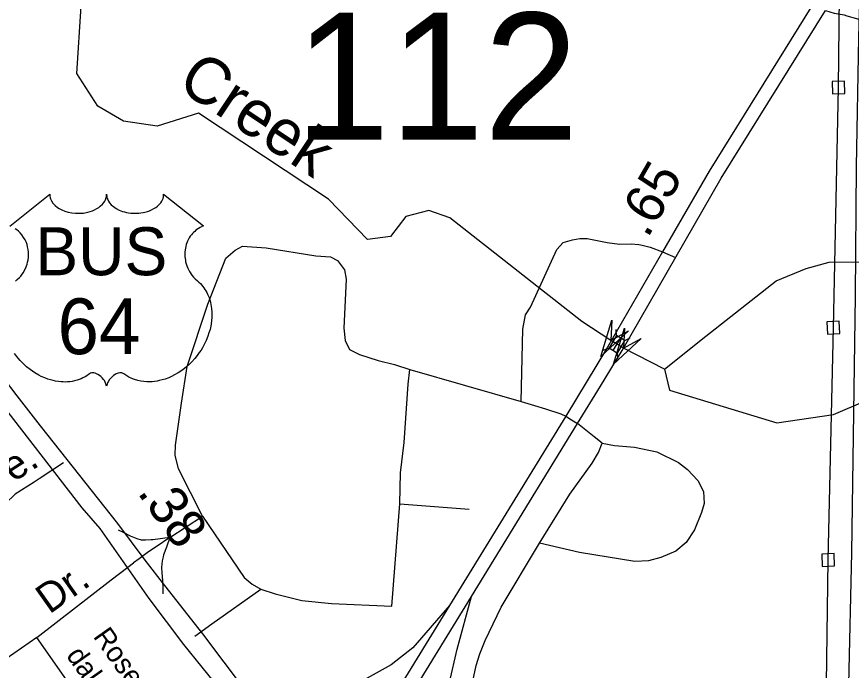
# Model space of a CAD drawing. Extents: x 2220236 to 2384410, y 720751 to 894131.
# Drawn here: x 2347089 to 2349785, y 805957 to 808068 of the extents above; entities that cross this region are included whole.
import ezdxf

# ---------------------------------------------------------------- set-up
doc = ezdxf.new("R2010")
doc.units = 0
for name, color, linetype in [('Exist Hydrographic Creek Single Shore', 7, 'Continuous'), ('Exist Hydrographic Creek Single Shore Label', 7, 'Continuous'), ('Exist Hydrographic Lake Shore', 7, 'Continuous'), ('Exist Road Non-System Type 51', 7, 'Continuous'), ('Exist Road Non-System Type 51 Label', 7, 'Continuous'), ('Exist Road Primary Interstate Ramp 1 Lane Attributed', 7, 'Continuous'), ('Exist Road Primary Interstate Structure Standard Bridge CELL', 7, 'Continuous'), ('Exist Road Primary US Divided Attributed', 7, 'Continuous'), ('Exist Road Primary US Mileage Hundredths English Label', 7, 'Continuous'), ('Exist Road Primary US Ramp 1 Lane  Attributed', 7, 'Continuous'), ('Exist Road Primary US Shield CELL', 7, 'Continuous'), ('Exist Road Primary US Shield Number Label', 7, 'Continuous'), ('Exist Road Secondary Structure Standard Bridge Attributed CELL', 7, 'Continuous'), ('Exist Road Secondary Structure Standard Bridge Number Label', 7, 'Continuous'), ('Exist Utilities Electrical Transmission Line', 7, 'Continuous')]:
    doc.layers.add(name, color=color, linetype=linetype)

msp = doc.modelspace()

# ---------------------------------------------------------------- linework, layer by layer
at = {"layer": 'Exist Hydrographic Creek Single Shore'}
msp.add_lwpolyline([(2349181.8, 806929.6), (2349048.8, 806997.7), (2349027.9, 807010.4), (2349008.1, 807022.6), (2348914, 807083.9), (2348487.6, 807418.7), (2348420.5, 807442.2), (2348345.5, 807422.7), (2348296.5, 807358.4), (2348221.4, 807348.7), (2348095.5, 807478.2), (2347675.6, 807756.4), (2347542.5, 807714.9), (2347433.4, 807730.2), (2347350.6, 807779.2), (2347282.5, 807884.8), (2347296.4, 808102)], dxfattribs=at)
at = {"layer": 'Exist Hydrographic Lake Shore'}
for points in [[(2349639.5, 807255.2), (2349713.6, 807275.1), (2349905.5, 807276.4), (2350264.6, 807156.5), (2350273.6, 807130.7)], [(2349181.8, 806929.6), (2349315.3, 807036.5), (2349542.4, 807215.1), (2349639.5, 807255.2)], [(2349181.8, 806929.6), (2349197.5, 806861.6), (2349544.6, 806756.2), (2349727.6, 806783.4), (2350125.6, 806953.9), (2350265.6, 807071.2), (2350273.6, 807130.7)]]:
    msp.add_lwpolyline(points, dxfattribs=at)
at = {"layer": 'Exist Road Non-System Type 51'}
for p, q in [((2349175.1, 807309), (2349216.4, 807290.2)), ((2348359, 806929.1), (2348717.9, 806825.5)), ((2348862.1, 806777.7), (2348881.3, 806765.8)), ((2348881.3, 806765.8), (2348900.4, 806753.9)), ((2348953.6, 806711.2), (2348900.4, 806753.9)), ((2348979.5, 806690.7), (2348953.6, 806711.2)), ((2348326.1, 806494.9), (2348550.3, 806477.1)), ((2347583.1, 806385.8), (2347688.8, 806455.3)), ((2347583.1, 806385.8), (2347539.3, 806356.2)), ((2347447.7, 806290.5), (2347465.5, 806304.3)), ((2347483.9, 806317.4), (2347465.5, 806304.3)), ((2347394, 806249), (2347447.7, 806290.5)), ((2347153.6, 806062.9), (2347394, 806249)), ((2347719.3, 806107.2), (2347877.5, 806219.5)), ((2347664, 806067.9), (2347719.3, 806107.2)), ((2347153.6, 806062.9), (2347028.8, 805977.4)), ((2347391.6, 805725.9), (2347153.6, 806062.9))]:
    msp.add_line(p, q, dxfattribs=at)
for points in [[(2348717.9, 806825.5), (2348723.2, 807059.4), (2348732.5, 807105.6), (2348748.3, 807129.8), (2348834, 807316.6), (2348853.8, 807339), (2348883.7, 807347.3), (2348907.6, 807351.6), (2348931.6, 807351.8), (2348995.7, 807338.6), (2349035.8, 807333.1), (2349073.7, 807334.7), (2349098.1, 807332.7), (2349109.2, 807330.1)], [(2347688.8, 806455.3), (2347610.9, 806608.2), (2347600.5, 806652.2), (2347602, 806684.1), (2347620.5, 806820.3), (2347639.1, 806938.5), (2347706.5, 807139.1), (2347764.7, 807287.8), (2347794.4, 807314.2), (2347818.3, 807326.6), (2347894.4, 807321.5), (2348054.5, 807295.4), (2348102.6, 807292), (2348124.7, 807280.3), (2348147.2, 807250.6), (2348153.4, 807220.6), (2348145.4, 807062.6), (2348149.9, 807022.6), (2348164.1, 806992.7), (2348196.3, 806977.3), (2348256.5, 806957.9), (2348308.7, 806944.4), (2348359, 806929.1)], [(2349109.2, 807330.1), (2349134.7, 807324.2), (2349175.1, 807309)], [(2348326.1, 806494.9), (2348329, 806594.9), (2348339.8, 806693), (2348353.5, 806881), (2348359, 806929.1)], [(2348717.9, 806825.5), (2348761.2, 806812.5), (2348797.3, 806801.4)], [(2348797.3, 806801.4), (2348845.9, 806785.4), (2348862.1, 806777.7)], [(2348777.6, 806368), (2348875, 806526.3), (2348948, 806626.2), (2348968, 806660.6), (2348979.5, 806690.7)], [(2348979.5, 806690.7), (2349019.7, 806683.1), (2349084.9, 806677.3), (2349156.1, 806662.7), (2349226.7, 806628.6), (2349255.9, 806605.5), (2349288.8, 806570.1), (2349307, 806534.8), (2349309.5, 806495.9), (2349300.9, 806466.6), (2349278.7, 806410.4), (2349251.3, 806370.1), (2349217.7, 806341.7), (2349169.9, 806321.1), (2349130.1, 806310.7), (2349086, 806308.1), (2348906.6, 806337.6), (2348777.6, 806368)], [(2347239.5, 806627.4), (2347160.9, 806575.1), (2347145.4, 806565.1)], [(2347145.4, 806565.1), (2347084.1, 806525.9), (2347052.5, 806495.6), (2347017.3, 806435.1), (2346944.3, 806180.4), (2346936.8, 806142.3), (2346947.2, 806114.5), (2346963.5, 806082.6), (2347028.8, 805977.4)], [(2347877.5, 806219.5), (2347923.7, 806204.2), (2348009.8, 806183.1), (2348106.1, 806172.4), (2348300.1, 806164.8), (2348326.1, 806494.9)], [(2347688.8, 806455.3), (2347823.1, 806256.9), (2347849.4, 806235.2), (2347877.5, 806219.5)], [(2347523.4, 806378.7), (2347505.1, 806377.8), (2347491.9, 806377.8), (2347477.5, 806381.4), (2347455.9, 806390.6), (2347434, 806402.2), (2347417.4, 806410.1)], [(2347583.1, 806385.8), (2347527.9, 806379), (2347523.4, 806378.7)], [(2347583.1, 806385.8), (2347572.3, 806355), (2347563.1, 806330.6), (2347561.5, 806323.5)], [(2347539.3, 806356.2), (2347514.3, 806339.4), (2347483.9, 806317.4)], [(2348527.9, 805337.7), (2348521.4, 805378.9), (2348518.2, 805427.7), (2348516.6, 805476.6), (2348519.4, 805539.8), (2348542.1, 805787.2), (2348553.1, 805880.9), (2348572.6, 805972.2), (2348584.7, 806010), (2348601.8, 806053.8), (2348654.1, 806161), (2348777.6, 806368)], [(2347561.5, 806323.5), (2347558.4, 806310.7), (2347556, 806289.1), (2347557.9, 806272.1), (2347559.1, 806246.9), (2347560.3, 806222.9), (2347561.1, 806204.3)]]:
    msp.add_lwpolyline(points, dxfattribs=at)
at = {"layer": 'Exist Road Primary Interstate Ramp 1 Lane Attributed'}
msp.add_lwpolyline([(2349701, 808088), (2349729.1, 808079.8), (2349761.8, 808073.8), (2349770.3, 808071.3), (2349801.9, 808061.9), (2349867.3, 808038.1), (2349931.3, 808020.3), (2350005.6, 808006.9), (2350079.9, 808003.9), (2350148.3, 808005.4), (2350227.1, 808011.3), (2350320.6, 808026.2), (2350466.1, 808066.8), (2350543.5, 808077.5), (2350630.7, 808087.3), (2350722, 808089), (2351231.6, 808040.8)], dxfattribs=at)
at = {"layer": 'Exist Road Primary Interstate Structure Standard Bridge CELL'}
for p, q in [((2349026.5, 807038.9), (2349025, 807057.7)), ((2349015.7, 806990), (2349040.1, 807030.8)), ((2349053.4, 807022.8), (2349070.6, 807030.4)), ((2348984.8, 806990.6), (2349002.1, 806998.2)), ((2349030.8, 806963.2), (2349029.2, 806981.9))]:
    msp.add_line(p, q, dxfattribs=at)
msp.add_lwpolyline([(2349029.2, 806981.9), (2349053.6, 807022.7), (2349026.5, 807038.9), (2349002.1, 806998.2)], close=True, dxfattribs=at)
at = {"layer": 'Exist Road Primary US Divided Attributed'}
for points in [[(2349659.4, 808106.5), (2349325.4, 807569.3), (2349175.1, 807309), (2348997.1, 807000.7)], [(2349044.7, 806990.3), (2349364.1, 807546.1), (2349701, 808088)], [(2346789.7, 807005.9), (2346852.6, 806975.9), (2346898.8, 806948.2), (2346934.3, 806923), (2347014.4, 806847.4), (2347298.8, 806482.4), (2347357.3, 806415), (2347516, 806189.4), (2347627.8, 806041), (2347745.7, 805894.2), (2347764.5, 805869.5)], [(2348997.1, 807000.7), (2348862.1, 806777.7), (2348486.6, 806166.2)], [(2348557.7, 806195.7), (2348900.4, 806753.9), (2348974.8, 806874.5), (2349044.7, 806990.3)], [(2348097.3, 805531.4), (2347898, 805797.6), (2347827.8, 805891.8), (2347689.5, 806075.3), (2347566.8, 806231.4), (2347503.4, 806312.7), (2347415.8, 806431), (2347165, 806746.7), (2347090.6, 806843.8), (2347046, 806901.9)], [(2348136.1, 805482.8), (2348176.2, 805549.9), (2348391.6, 805925.1), (2348557.7, 806195.7)], [(2348486.6, 806166.2), (2348353.1, 805948.7), (2348126.6, 805579.9), (2348097.3, 805531.4)]]:
    msp.add_lwpolyline(points, dxfattribs=at)
at = {"layer": 'Exist Road Primary US Ramp 1 Lane  Attributed'}
for points in [[(2348418.2, 805274), (2348432.6, 805425.5), (2348455.1, 805672.7), (2348470, 805824.1), (2348486.8, 805917.4), (2348511.7, 806025.3), (2348557.7, 806195.7)], [(2348486.6, 806166.2), (2348368.7, 806029.5), (2348298.1, 805974.7), (2348220.3, 805931.9), (2348181.2, 805911.4), (2348093.5, 805878.2), (2348004.3, 805860.7), (2347963.2, 805852.7)]]:
    msp.add_lwpolyline(points, dxfattribs=at)
at = {"layer": 'Exist Road Primary US Shield CELL'}
for points in [[(2347066.6, 807391.9), (2347195.2, 807494.4), (2347195.5, 807489), (2347196.8, 807482.7), (2347197.8, 807479.5), (2347200.8, 807473.2), (2347205.6, 807465.9), (2347212.4, 807458.6), (2347220.1, 807452.3), (2347225.3, 807449), (2347234, 807444.3), (2347244, 807440.1), (2347255.1, 807436.9), (2347266.4, 807434.6), (2347278.8, 807433.3), (2347291, 807433), (2347304.2, 807434), (2347318.8, 807436.8), (2347325.6, 807438.6), (2347333.1, 807441.2), (2347340.1, 807444.1), (2347347.7, 807448.2), (2347353.9, 807452.1), (2347358.7, 807455.6), (2347365.5, 807462.1), (2347371, 807468.9), (2347373.2, 807472.7), (2347375.2, 807476.4), (2347377.9, 807484.1), (2347378.7, 807487.5), (2347379.2, 807494.6), (2347379.7, 807488.7), (2347380.3, 807484.9), (2347381.3, 807481.3), (2347382.8, 807477.4), (2347385.5, 807471.9), (2347388.5, 807467.4), (2347394.3, 807460.6), (2347397.8, 807457.3), (2347401.1, 807454.6), (2347409.8, 807448.6), (2347420.1, 807443.4), (2347425.1, 807441.2), (2347430.2, 807439.4), (2347436.8, 807437.4), (2347443.5, 807435.8), (2347450.2, 807434.7), (2347457.1, 807433.7), (2347464, 807433.2), (2347469.7, 807433), (2347476.7, 807433.1), (2347483.2, 807433.5), (2347489.8, 807434.3), (2347497.1, 807435.5), (2347502.9, 807436.8), (2347510.7, 807438.8), (2347517.7, 807441.3), (2347523.8, 807444), (2347531.8, 807448.2), (2347538.2, 807452.2), (2347543, 807456), (2347548.6, 807461.2), (2347553.9, 807467.3), (2347557, 807471.8), (2347559.2, 807476.4), (2347561.3, 807481.3), (2347562.5, 807486.5), (2347563.1, 807490.9), (2347563.2, 807494.8), (2347691.8, 807392.3), (2347688.8, 807391.2), (2347681.8, 807387.7), (2347676.3, 807384.5), (2347667.4, 807378.2), (2347663.6, 807374.8), (2347659.8, 807371.3), (2347656.3, 807367.5), (2347653.3, 807363.9), (2347649.5, 807358.7), (2347646.2, 807353.6), (2347642.9, 807347.9), (2347640.5, 807342.9), (2347636.6, 807332.6), (2347634.7, 807326), (2347633.5, 807320.5), (2347632, 807309), (2347631.6, 807303.6), (2347631.6, 807298.2), (2347631.9, 807292.5), (2347632.4, 807287), (2347633.4, 807281.3), (2347634.3, 807276.3), (2347635.9, 807270.1), (2347638.2, 807263), (2347641, 807256.1), (2347646.9, 807244.9), (2347654.4, 807233.5), (2347659.8, 807227.1), (2347665.1, 807221.6), (2347673.1, 807215), (2347677.4, 807211.2), (2347682.3, 807206.2), (2347690.4, 807196.9), (2347693.6, 807192.5), (2347696.9, 807187.5), (2347700, 807182.4), (2347703, 807177), (2347705.4, 807172.2), (2347710, 807161.2), (2347713.3, 807150.4), (2347714.8, 807144.8), (2347717.2, 807132.2), (2347718.1, 807126), (2347719.1, 807113.7), (2347719.1, 807098.8), (2347718, 807084.6), (2347715.3, 807068.1), (2347713.1, 807058.3), (2347709.7, 807046.8), (2347706.5, 807036.8), (2347700.6, 807022.2), (2347695.4, 807011.5), (2347688.6, 806999.1), (2347684, 806991.6), (2347678.6, 806983.5), (2347671.8, 806974.2), (2347663.9, 806964.3), (2347654.4, 806953.9), (2347646.8, 806946.3), (2347636.7, 806937.3), (2347630.7, 806932.3), (2347622, 806925.7), (2347610.2, 806917.8), (2347598.5, 806911.1), (2347588.5, 806906), (2347579.7, 806902.2), (2347568.3, 806897.9), (2347549.3, 806892.6), (2347542.4, 806891.2), (2347534.2, 806890), (2347526.5, 806889.2), (2347519.1, 806888.7), (2347509.1, 806888.7), (2347499.1, 806889.5), (2347489.7, 806890.9), (2347479.9, 806892.9), (2347469.7, 806896), (2347460.4, 806899.6), (2347450.9, 806904.2), (2347435, 806914.3), (2347430.4, 806916.7), (2347427.9, 806917.4), (2347421.7, 806917.7), (2347415.9, 806916.5), (2347410, 806914.1), (2347406.4, 806912.2), (2347401.7, 806909.1), (2347398, 806906.2), (2347393.6, 806902), (2347390.6, 806898.5), (2347388.3, 806895.8), (2347383.8, 806888.7), (2347382.2, 806885.4), (2347380.5, 806881.1), (2347379.1, 806874.7), (2347377, 806882.7), (2347374.7, 806888.1), (2347372, 806892.6), (2347369.1, 806896.6), (2347364.6, 806901.8), (2347360.6, 806905.7), (2347355.7, 806909.6), (2347350.6, 806912.8), (2347346.4, 806914.9), (2347342.6, 806916.3), (2347338, 806917.5), (2347334.2, 806917.8), (2347331.1, 806917.7), (2347326.8, 806916.7), (2347321, 806912.5), (2347315.5, 806908.7), (2347309.5, 806905), (2347302.3, 806901.2), (2347297.1, 806898.8), (2347290.9, 806896.3), (2347283.6, 806893.9), (2347275.7, 806891.9), (2347267.6, 806890.3), (2347260.4, 806889.1), (2347252.8, 806888.4), (2347245.8, 806888.2), (2347238.6, 806888.3), (2347231.9, 806888.8), (2347224, 806889.5), (2347214.3, 806890.9), (2347206.3, 806892.8), (2347197.8, 806895), (2347189, 806897.8), (2347179.7, 806901.4), (2347168, 806906.4), (2347159.9, 806910.6), (2347147, 806918), (2347132, 806928.4), (2347120.6, 806937.6), (2347112.3, 806945.1), (2347100.1, 806957.6), (2347092.9, 806965.7), (2347081.6, 806980.3)], [(2347084.3, 807213.7), (2347090.6, 807218.8), (2347098, 807226.1), (2347101.9, 807230.5), (2347106.6, 807236.7), (2347110.3, 807242.4), (2347113.2, 807247.5), (2347117.2, 807255), (2347119.5, 807260.6), (2347122.5, 807269.3), (2347124, 807275.4), (2347125.5, 807283.2), (2347126.5, 807290.6), (2347126.8, 807299.8), (2347126.6, 807307.4), (2347125.6, 807316.2), (2347124, 807324.8), (2347121.9, 807332.2), (2347118.8, 807340.7), (2347115.8, 807346.9), (2347110.9, 807355.4), (2347105.4, 807363.2), (2347099.8, 807369.6), (2347094.1, 807375.3), (2347088.6, 807379.5), (2347083.4, 807383.3)]]:
    msp.add_lwpolyline(points, dxfattribs=at)
at = {"layer": 'Exist Road Secondary Structure Standard Bridge Attributed CELL'}
for points in [[(2349065.1, 807053.9), (2348975.7, 806971), (2349011.7, 807087.5), (2349008.1, 807022.6)], [(2349105.8, 807029), (2349016.4, 806946.1), (2349052.3, 807062.6), (2349048.8, 806997.7)]]:
    msp.add_lwpolyline(points, close=True, dxfattribs=at)
at = {"layer": 'Exist Utilities Electrical Transmission Line'}
for points in [[(2346701.4, 803768.3), (2347318, 803863.7), (2348082.4, 803978.8), (2348896.4, 804114.6), (2349668.8, 804235.8), (2349684, 804971.7), (2349701.5, 805673.7), (2349709.8, 806313.5), (2349726.9, 807063.6), (2349743.4, 807839.6), (2349751, 808535.4)], [(2349820, 808464.1), (2349807.5, 808000.2), (2349800.4, 807584.2), (2349797.5, 807166.3), (2349785.5, 806336.4), (2349765.7, 805488.5), (2349755, 805050.7), (2349754.1, 804620.7), (2349731.3, 804194.5), (2349228.4, 804118.6), (2348693.6, 804028.1), (2348196.6, 803956.2), (2347703.8, 803872.3), (2347190.8, 803792.1), (2346700, 803718.2)], [(2349724.2, 807818.8), (2349764.2, 807820.4), (2349762.6, 807860.3), (2349722.6, 807858.7), (2349724.2, 807818.8)], [(2349707.7, 807042.8), (2349747.6, 807044.4), (2349746, 807084.3), (2349706.1, 807082.7), (2349707.7, 807042.8)], [(2349690.7, 806292.8), (2349730.6, 806294.4), (2349729, 806334.3), (2349689.1, 806332.7), (2349690.7, 806292.8)]]:
    msp.add_lwpolyline(points, dxfattribs=at)

# ---------------------------------------------------------------- texts
at = {"layer": 'Exist Hydrographic Creek Single Shore Label'}
msp.add_text('Creek', height=150, rotation=326.4722, dxfattribs=at).set_placement((2347601.7, 807839.9))
at = {"layer": 'Exist Road Non-System Type 51 Label'}
for s, height, rotation, p in [('Ave.', 95, 32.6388, (2346952.5, 806482.9)), ('Dr.', 95, 35.302, (2347194.2, 806136.9)), ('Rose-', 65.62, 305.2307, (2347333.7, 806066.3)), ('dale', 65.62, 305.2307, (2347246.6, 806004.8))]:
    msp.add_text(s, height=height, rotation=rotation, dxfattribs=at).set_placement(p)
at = {"layer": 'Exist Road Primary US Mileage Hundredths English Label'}
for s, rotation, p in [('.65', 60.0034, (2349126.6, 807349.9)), ('.38', 305.1076, (2347476.3, 806531.5))]:
    msp.add_text(s, height=125, rotation=rotation, dxfattribs=at).set_placement(p)
at = {"layer": 'Exist Road Primary US Shield Number Label'}
for s, height, p in [('BUS', 155, (2347148.9, 807233)), ('64', 180, (2347220.4, 806978.2))]:
    msp.add_text(s, height=height, dxfattribs=at).set_placement(p)
at = {"layer": 'Exist Road Secondary Structure Standard Bridge Number Label'}
msp.add_text('112', height=410.1, dxfattribs=at).set_placement((2347988.2, 807670.6))

doc.saveas('drawing.dxf')
